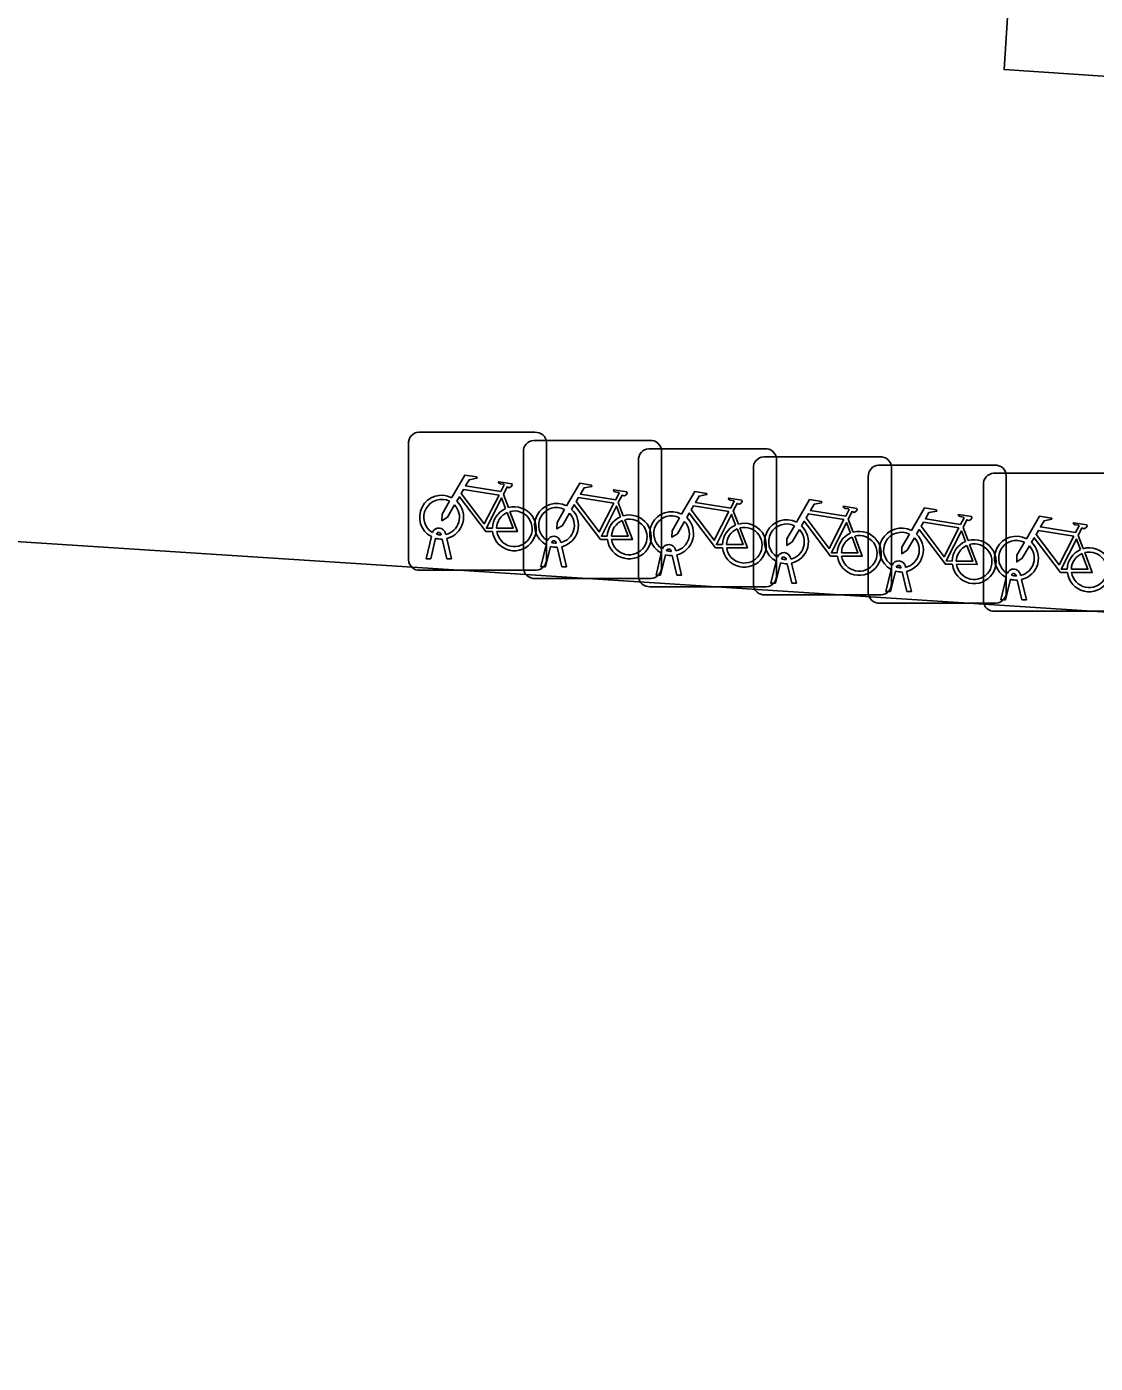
# Model space of a CAD drawing. Extents: x 161848 to 162726, y 385382 to 386521.
# Drawn here: x 162037.47 to 162045.21, y 385623.84 to 385633.52 of the extents above; entities that cross this region are included whole.
import ezdxf

# ---------------------------------------------------------------- set-up
doc = ezdxf.new("R2010")
doc.units = 0
for name, color, linetype in [('IMGEO_Fietsenrek', 7, 'Continuous'), ('IMGEO_Pand', 7, 'Continuous'), ('IMGEO_Rijbaan_lokaal_open', 7, 'Continuous'), ('IMGEO_Voetpad_open', 7, 'Continuous')]:
    doc.layers.add(name, color=color, linetype=linetype)

msp = doc.modelspace()

# ---------------------------------------------------------------- linework, layer by layer
at = {"layer": 'IMGEO_Fietsenrek'}
for p, q in [((162040.3089, 385630.5805), (162041.1498, 385630.5805)), ((162041.1498, 385630.5805), (162040.3089, 385630.5805)), ((162041.1409, 385630.5215), (162041.9818, 385630.5215)), ((162041.9818, 385630.5215), (162041.1409, 385630.5215)), ((162040.2345, 385629.6559), (162040.2345, 385630.4968)), ((162040.2345, 385630.4968), (162040.2345, 385629.6559)), ((162041.0665, 385629.5969), (162041.0665, 385630.4378)), ((162041.0665, 385630.4378), (162041.0665, 385629.5969)), ((162041.2335, 385630.5061), (162041.2335, 385629.6652)), ((162041.2335, 385629.6652), (162041.2335, 385630.5061)), ((162041.9739, 385630.4615), (162042.8148, 385630.4615)), ((162042.8148, 385630.4615), (162041.9739, 385630.4615)), ((162042.0655, 385630.4471), (162042.0655, 385629.6062)), ((162042.0655, 385629.6062), (162042.0655, 385630.4471)), ((162041.8995, 385629.5369), (162041.8995, 385630.3778)), ((162041.8995, 385630.3778), (162041.8995, 385629.5369)), ((162042.8059, 385630.4025), (162043.6468, 385630.4025)), ((162043.6468, 385630.4025), (162042.8059, 385630.4025)), ((162042.8985, 385630.3871), (162042.8985, 385629.5462)), ((162042.8985, 385629.5462), (162042.8985, 385630.3871)), ((162043.6379, 385630.3425), (162044.4788, 385630.3425)), ((162044.4788, 385630.3425), (162043.6379, 385630.3425)), ((162043.7305, 385630.3281), (162043.7305, 385629.4872)), ((162043.7305, 385629.4872), (162043.7305, 385630.3281)), ((162042.7315, 385629.4779), (162042.7315, 385630.3188)), ((162042.7315, 385630.3188), (162042.7315, 385629.4779)), ((162043.5635, 385629.4179), (162043.5635, 385630.2588)), ((162043.5635, 385630.2588), (162043.5635, 385629.4179)), ((162044.4709, 385630.2835), (162045.3118, 385630.2835)), ((162045.3118, 385630.2835), (162044.4709, 385630.2835)), ((162044.5625, 385630.2681), (162044.5625, 385629.4272)), ((162044.5625, 385629.4272), (162044.5625, 385630.2681)), ((162040.9212, 385630.1302), (162040.9575, 385630.035)), ((162044.3965, 385629.3589), (162044.3965, 385630.1998)), ((162044.3965, 385630.1998), (162044.3965, 385629.3589)), ((162041.7532, 385630.0712), (162041.7895, 385629.976)), ((162042.5862, 385630.0112), (162042.6225, 385629.916)), ((162043.4182, 385629.9522), (162043.4545, 385629.857)), ((162040.4719, 385629.8369), (162040.4709, 385629.8412)), ((162040.5026, 385629.8484), (162040.5044, 385629.8405)), ((162044.2502, 385629.8922), (162044.2865, 385629.797)), ((162040.3615, 385629.6653), (162040.3998, 385629.8253)), ((162040.4302, 385629.8131), (162040.3949, 385629.6653)), ((162040.513, 385629.6653), (162040.4791, 385629.807)), ((162040.5114, 385629.8113), (162040.5464, 385629.6653)), ((162041.1935, 385629.6063), (162041.2318, 385629.7663)), ((162041.2622, 385629.7541), (162041.2269, 385629.6063)), ((162041.3039, 385629.7779), (162041.3029, 385629.7822)), ((162041.345, 385629.6063), (162041.3111, 385629.748)), ((162041.3346, 385629.7894), (162041.3364, 385629.7815)), ((162041.3434, 385629.7523), (162041.3784, 385629.6063)), ((162045.0832, 385629.8332), (162045.1195, 385629.738)), ((162040.3949, 385629.6653), (162040.3615, 385629.6653)), ((162040.5464, 385629.6653), (162040.513, 385629.6653)), ((162042.0265, 385629.5463), (162042.0648, 385629.7063)), ((162042.0952, 385629.6941), (162042.0599, 385629.5463)), ((162042.1369, 385629.7179), (162042.1359, 385629.7222)), ((162042.178, 385629.5463), (162042.1441, 385629.688)), ((162042.1676, 385629.7294), (162042.1694, 385629.7215)), ((162042.1764, 385629.6923), (162042.2114, 385629.5463)), ((162042.8585, 385629.4873), (162042.8968, 385629.6473)), ((162042.9689, 385629.6589), (162042.9679, 385629.6632)), ((162042.9996, 385629.6704), (162043.0014, 385629.6625)), ((162041.1591, 385629.5815), (162040.3182, 385629.5815)), ((162040.3182, 385629.5815), (162041.1591, 385629.5815)), ((162041.2269, 385629.6063), (162041.1935, 385629.6063)), ((162041.3784, 385629.6063), (162041.345, 385629.6063)), ((162042.0599, 385629.5463), (162042.0265, 385629.5463)), ((162042.2114, 385629.5463), (162042.178, 385629.5463)), ((162042.9272, 385629.6351), (162042.8919, 385629.4873)), ((162043.01, 385629.4873), (162042.9761, 385629.629)), ((162043.0084, 385629.6333), (162043.0434, 385629.4873)), ((162043.6905, 385629.4273), (162043.7288, 385629.5873)), ((162043.7592, 385629.5751), (162043.7239, 385629.4273)), ((162043.8009, 385629.5989), (162043.7999, 385629.6032)), ((162043.842, 385629.4273), (162043.8081, 385629.569)), ((162043.8316, 385629.6104), (162043.8334, 385629.6025)), ((162043.8404, 385629.5733), (162043.8754, 385629.4273)), ((162044.6646, 385629.5514), (162044.6664, 385629.5435)), ((162041.9911, 385629.5225), (162041.1502, 385629.5225)), ((162041.1502, 385629.5225), (162041.9911, 385629.5225)), ((162042.8241, 385629.4625), (162041.9832, 385629.4625)), ((162041.9832, 385629.4625), (162042.8241, 385629.4625)), ((162042.8919, 385629.4873), (162042.8585, 385629.4873)), ((162043.0434, 385629.4873), (162043.01, 385629.4873)), ((162044.5235, 385629.3683), (162044.5618, 385629.5283)), ((162044.5922, 385629.5161), (162044.5569, 385629.3683)), ((162044.6339, 385629.5399), (162044.6329, 385629.5442)), ((162044.675, 385629.3683), (162044.6411, 385629.51)), ((162044.6734, 385629.5143), (162044.7084, 385629.3683)), ((162043.6561, 385629.4035), (162042.8152, 385629.4035)), ((162042.8152, 385629.4035), (162043.6561, 385629.4035)), ((162043.7239, 385629.4273), (162043.6905, 385629.4273)), ((162043.8754, 385629.4273), (162043.842, 385629.4273)), ((162044.5569, 385629.3683), (162044.5235, 385629.3683)), ((162044.7084, 385629.3683), (162044.675, 385629.3683)), ((162044.4881, 385629.3435), (162043.6472, 385629.3435)), ((162043.6472, 385629.3435), (162044.4881, 385629.3435)), ((162045.3211, 385629.2845), (162044.4802, 385629.2845)), ((162044.4802, 385629.2845), (162045.3211, 385629.2845))]:
    msp.add_line(p, q, dxfattribs=at)
for points in [[(162040.5471, 385630.1072), (162040.6418, 385630.2707), (162040.728, 385630.2569), (162040.7297, 385630.2482), (162040.6736, 385630.2373), (162040.6474, 385630.192), (162040.9026, 385630.1512)], [(162040.8897, 385630.126), (162040.6329, 385630.167), (162040.6162, 385630.1382), (162040.7832, 385629.9179), (162040.8897, 385630.126)], [(162040.9026, 385630.1512), (162040.9276, 385630.2), (162040.9225, 385630.204), (162040.8993, 385630.2077), (162040.8866, 385630.2152), (162040.8856, 385630.2183), (162040.8878, 385630.2229), (162040.9826, 385630.2078), (162040.9849, 385630.1975), (162040.9755, 385630.1851), (162040.9631, 385630.1787), (162040.9486, 385630.1849), (162040.9212, 385630.1302)], [(162041.3791, 385630.0482), (162041.4738, 385630.2117), (162041.56, 385630.1979), (162041.5617, 385630.1892), (162041.5056, 385630.1783), (162041.4794, 385630.133), (162041.7346, 385630.0922)], [(162041.7346, 385630.0922), (162041.7596, 385630.141), (162041.7545, 385630.145), (162041.7313, 385630.1487), (162041.7186, 385630.1562), (162041.7176, 385630.1593), (162041.7198, 385630.1639), (162041.8146, 385630.1488), (162041.8169, 385630.1385), (162041.8075, 385630.1261), (162041.7951, 385630.1197), (162041.7806, 385630.1259), (162041.7532, 385630.0712)], [(162042.2121, 385629.9882), (162042.3068, 385630.1517), (162042.393, 385630.1379), (162042.3947, 385630.1292), (162042.3386, 385630.1183), (162042.3124, 385630.073), (162042.5676, 385630.0322)], [(162040.5678, 385630.0547), (162040.5162, 385629.9655), (162040.4763, 385629.9395), (162040.4775, 385629.987), (162040.532, 385630.0812)], [(162040.8428, 385629.8625), (162040.7931, 385629.8626), (162040.6024, 385630.1143), (162040.5834, 385630.0815)], [(162040.9377, 385630.028), (162040.9084, 385630.1048), (162040.799, 385629.8867), (162040.8417, 385629.8866)], [(162041.6748, 385629.8035), (162041.6251, 385629.8036), (162041.4344, 385630.0553), (162041.4154, 385630.0225)], [(162041.7217, 385630.067), (162041.4649, 385630.108), (162041.4482, 385630.0792), (162041.6152, 385629.8589), (162041.7217, 385630.067)], [(162041.7697, 385629.969), (162041.7404, 385630.0458), (162041.631, 385629.8277), (162041.6737, 385629.8276)], [(162042.5547, 385630.007), (162042.2979, 385630.048), (162042.2812, 385630.0192), (162042.4482, 385629.7989), (162042.5547, 385630.007)], [(162042.5676, 385630.0322), (162042.5926, 385630.081), (162042.5875, 385630.085), (162042.5643, 385630.0887), (162042.5516, 385630.0962), (162042.5506, 385630.0993), (162042.5528, 385630.1039), (162042.6476, 385630.0888), (162042.6499, 385630.0785), (162042.6405, 385630.0661), (162042.6281, 385630.0597), (162042.6136, 385630.0659), (162042.5862, 385630.0112)], [(162043.0441, 385629.9292), (162043.1388, 385630.0927), (162043.225, 385630.0789), (162043.2267, 385630.0702), (162043.1706, 385630.0593), (162043.1444, 385630.014), (162043.3996, 385629.9732)], [(162043.3996, 385629.9732), (162043.4246, 385630.022), (162043.4195, 385630.026), (162043.3963, 385630.0297), (162043.3836, 385630.0372), (162043.3826, 385630.0403), (162043.3848, 385630.0449), (162043.4796, 385630.0298), (162043.4819, 385630.0195), (162043.4725, 385630.0071), (162043.4601, 385630.0007), (162043.4456, 385630.0069), (162043.4182, 385629.9522)], [(162043.8761, 385629.8692), (162043.9708, 385630.0327), (162044.057, 385630.0189), (162044.0587, 385630.0102), (162044.0026, 385629.9993), (162043.9764, 385629.954), (162044.2316, 385629.9132)], [(162040.8717, 385629.8865), (162040.9916, 385629.8863), (162040.9484, 385629.9999)], [(162040.9682, 385630.0068), (162041.0232, 385629.8622), (162040.8731, 385629.8625)], [(162041.3998, 385629.9957), (162041.3482, 385629.9065), (162041.3083, 385629.8805), (162041.3095, 385629.928), (162041.364, 385630.0222)], [(162041.7037, 385629.8275), (162041.8236, 385629.8273), (162041.7804, 385629.9409)], [(162041.8002, 385629.9478), (162041.8552, 385629.8032), (162041.7051, 385629.8035)], [(162042.2328, 385629.9357), (162042.1812, 385629.8465), (162042.1413, 385629.8205), (162042.1425, 385629.868), (162042.197, 385629.9622)], [(162042.5078, 385629.7435), (162042.4581, 385629.7436), (162042.2674, 385629.9953), (162042.2484, 385629.9625)], [(162042.6027, 385629.909), (162042.5734, 385629.9858), (162042.464, 385629.7677), (162042.5067, 385629.7676)], [(162043.3398, 385629.6845), (162043.2901, 385629.6846), (162043.0994, 385629.9363), (162043.0804, 385629.9035)], [(162043.3867, 385629.948), (162043.1299, 385629.989), (162043.1132, 385629.9602), (162043.2802, 385629.7399), (162043.3867, 385629.948)], [(162044.2316, 385629.9132), (162044.2566, 385629.962), (162044.2515, 385629.966), (162044.2283, 385629.9697), (162044.2156, 385629.9772), (162044.2146, 385629.9803), (162044.2168, 385629.9849), (162044.3116, 385629.9698), (162044.3139, 385629.9595), (162044.3045, 385629.9471), (162044.2921, 385629.9407), (162044.2776, 385629.9469), (162044.2502, 385629.8922)], [(162044.7091, 385629.8102), (162044.8038, 385629.9737), (162044.89, 385629.9599), (162044.8917, 385629.9512), (162044.8356, 385629.9403), (162044.8094, 385629.895), (162045.0646, 385629.8542)], [(162042.5367, 385629.7675), (162042.6566, 385629.7673), (162042.6134, 385629.8809)], [(162042.6332, 385629.8878), (162042.6882, 385629.7432), (162042.5381, 385629.7435)], [(162043.0648, 385629.8767), (162043.0132, 385629.7875), (162042.9733, 385629.7615), (162042.9745, 385629.809), (162043.029, 385629.9032)], [(162043.4347, 385629.85), (162043.4054, 385629.9268), (162043.296, 385629.7087), (162043.3387, 385629.7086)], [(162043.8968, 385629.8167), (162043.8452, 385629.7275), (162043.8053, 385629.7015), (162043.8065, 385629.749), (162043.861, 385629.8432)], [(162044.1718, 385629.6245), (162044.1221, 385629.6246), (162043.9314, 385629.8763), (162043.9124, 385629.8435)], [(162044.2187, 385629.888), (162043.9619, 385629.929), (162043.9452, 385629.9002), (162044.1122, 385629.6799), (162044.2187, 385629.888)], [(162044.2667, 385629.79), (162044.2374, 385629.8668), (162044.128, 385629.6487), (162044.1707, 385629.6486)], [(162045.0517, 385629.829), (162044.7949, 385629.87), (162044.7782, 385629.8412), (162044.9452, 385629.6209), (162045.0517, 385629.829)], [(162045.0646, 385629.8542), (162045.0896, 385629.903), (162045.0845, 385629.907), (162045.0613, 385629.9107), (162045.0486, 385629.9182), (162045.0476, 385629.9213), (162045.0498, 385629.9259), (162045.1446, 385629.9108), (162045.1469, 385629.9005), (162045.1375, 385629.8881), (162045.1251, 385629.8817), (162045.1106, 385629.8879), (162045.0832, 385629.8332)], [(162043.3687, 385629.7085), (162043.4886, 385629.7083), (162043.4454, 385629.8219)], [(162043.4652, 385629.8288), (162043.5202, 385629.6842), (162043.3701, 385629.6845)], [(162044.2007, 385629.6485), (162044.3206, 385629.6483), (162044.2774, 385629.7619)], [(162044.2972, 385629.7688), (162044.3522, 385629.6242), (162044.2021, 385629.6245)], [(162044.7298, 385629.7577), (162044.6782, 385629.6685), (162044.6383, 385629.6425), (162044.6395, 385629.69), (162044.694, 385629.7842)], [(162045.0048, 385629.5655), (162044.9551, 385629.5656), (162044.7644, 385629.8173), (162044.7454, 385629.7845)], [(162045.0997, 385629.731), (162045.0704, 385629.8078), (162044.961, 385629.5897), (162045.0037, 385629.5896)], [(162045.0337, 385629.5895), (162045.1536, 385629.5893), (162045.1104, 385629.7029)], [(162045.1302, 385629.7098), (162045.1852, 385629.5652), (162045.0351, 385629.5655)]]:
    msp.add_lwpolyline(points, dxfattribs=at)
for centre, radius, start, end in [((162040.3122, 385630.5026), 0.0779, 92.4484, 184.28452), ((162040.3122, 385630.5026), 0.0779, 92.4484, 184.28452), ((162041.1442, 385630.4436), 0.0779, 92.4484, 184.28452), ((162041.1442, 385630.4436), 0.0779, 92.4484, 184.28452), ((162041.1556, 385630.5028), 0.0779, 2.4484, 94.28452), ((162041.1556, 385630.5028), 0.0779, 2.4484, 94.28452), ((162041.9876, 385630.4438), 0.0779, 2.4484, 94.28452), ((162041.9876, 385630.4438), 0.0779, 2.4484, 94.28452), ((162041.9772, 385630.3836), 0.0779, 92.4484, 184.28452), ((162041.9772, 385630.3836), 0.0779, 92.4484, 184.28452), ((162042.8206, 385630.3838), 0.0779, 2.4484, 94.28452), ((162042.8206, 385630.3838), 0.0779, 2.4484, 94.28452), ((162042.8092, 385630.3246), 0.0779, 92.4484, 184.28452), ((162042.8092, 385630.3246), 0.0779, 92.4484, 184.28452), ((162043.6412, 385630.2646), 0.0779, 92.4484, 184.28452), ((162043.6412, 385630.2646), 0.0779, 92.4484, 184.28452), ((162043.6526, 385630.3248), 0.0779, 2.4484, 94.28452), ((162043.6526, 385630.3248), 0.0779, 2.4484, 94.28452), ((162044.4846, 385630.2648), 0.0779, 2.4484, 94.28452), ((162044.4846, 385630.2648), 0.0779, 2.4484, 94.28452), ((162044.4742, 385630.2056), 0.0779, 92.4484, 184.28452), ((162044.4742, 385630.2056), 0.0779, 92.4484, 184.28452), ((162040.4741, 385629.9659), 0.159, 62.67661, 242.13685), ((162040.4741, 385629.9659), 0.129, 63.31916, 238.90302), ((162040.4741, 385629.9659), 0.129, 283.60429, 43.43025), ((162040.4741, 385629.9659), 0.159, 283.5766, 46.60424), ((162041.0007, 385629.8819), 0.159, 187.0065, 105.77075), ((162041.3061, 385629.9069), 0.159, 62.67661, 242.13685), ((162041.3061, 385629.9069), 0.129, 63.31916, 238.90302), ((162041.0007, 385629.8819), 0.159, 113.3408, 178.32165), ((162041.0007, 385629.8819), 0.129, 113.92302, 177.95563), ((162041.0007, 385629.8819), 0.129, 188.67146, 104.58832), ((162041.3061, 385629.9069), 0.129, 283.60429, 43.43025), ((162041.3061, 385629.9069), 0.159, 283.5766, 46.60424), ((162041.8327, 385629.8229), 0.159, 113.3408, 178.32165), ((162041.8327, 385629.8229), 0.159, 187.0065, 105.77075), ((162041.8327, 385629.8229), 0.129, 113.92302, 177.95563), ((162041.8327, 385629.8229), 0.129, 188.67146, 104.58832), ((162042.1391, 385629.8469), 0.159, 62.67661, 242.13685), ((162042.1391, 385629.8469), 0.129, 63.31916, 238.90302), ((162042.1391, 385629.8469), 0.129, 283.60429, 43.43025), ((162042.1391, 385629.8469), 0.159, 283.5766, 46.60424), ((162042.9711, 385629.7879), 0.159, 62.67661, 242.13685), ((162040.4539, 385629.8373), 0.0499, 12.8025, 158.69338), ((162040.4539, 385629.8373), 0.0174, 12.8025, 163.45023), ((162040.4741, 385629.9659), 0.129, 253.41502, 269.02044), ((162042.6657, 385629.7629), 0.159, 113.3408, 178.32165), ((162042.6657, 385629.7629), 0.159, 187.0065, 105.77075), ((162042.6657, 385629.7629), 0.129, 113.92302, 177.95563), ((162042.6657, 385629.7629), 0.129, 188.67146, 104.58832), ((162042.9711, 385629.7879), 0.129, 63.31916, 238.90302), ((162042.9711, 385629.7879), 0.129, 283.60429, 43.43025), ((162042.9711, 385629.7879), 0.159, 283.5766, 46.60424), ((162043.4977, 385629.7039), 0.159, 113.3408, 178.32165), ((162043.4977, 385629.7039), 0.159, 187.0065, 105.77075), ((162043.8031, 385629.7279), 0.159, 62.67661, 242.13685), ((162043.8031, 385629.7279), 0.129, 63.31916, 238.90302), ((162043.8031, 385629.7279), 0.159, 283.5766, 46.60424), ((162040.4741, 385629.9659), 0.159, 253.99666, 271.78671), ((162041.2859, 385629.7783), 0.0499, 12.8025, 158.69338), ((162041.3061, 385629.9069), 0.159, 253.99666, 271.78671), ((162041.2859, 385629.7783), 0.0174, 12.8025, 163.45023), ((162041.3061, 385629.9069), 0.129, 253.41502, 269.02044), ((162042.1189, 385629.7183), 0.0499, 12.8025, 158.69338), ((162043.4977, 385629.7039), 0.129, 113.92302, 177.95563), ((162043.4977, 385629.7039), 0.129, 188.67146, 104.58832), ((162043.8031, 385629.7279), 0.129, 283.60429, 43.43025), ((162044.3297, 385629.6439), 0.159, 113.3408, 178.32165), ((162044.3297, 385629.6439), 0.159, 187.0065, 105.77075), ((162044.3297, 385629.6439), 0.129, 113.92302, 177.95563), ((162044.3297, 385629.6439), 0.129, 188.67146, 104.58832), ((162044.6361, 385629.6689), 0.159, 62.67661, 242.13685), ((162044.6361, 385629.6689), 0.129, 63.31916, 238.90302), ((162044.6361, 385629.6689), 0.129, 283.60429, 43.43025), ((162044.6361, 385629.6689), 0.159, 283.5766, 46.60424), ((162045.1627, 385629.5849), 0.159, 187.0065, 105.77075), ((162040.3124, 385629.6592), 0.0779, 182.4484, 274.28452), ((162040.3124, 385629.6592), 0.0779, 182.4484, 274.28452), ((162041.1558, 385629.6594), 0.0779, 272.4484, 4.28452), ((162041.1558, 385629.6594), 0.0779, 272.4484, 4.28452), ((162042.1391, 385629.8469), 0.159, 253.99666, 271.78671), ((162042.1189, 385629.7183), 0.0174, 12.8025, 163.45023), ((162042.1391, 385629.8469), 0.129, 253.41502, 269.02044), ((162042.9509, 385629.6593), 0.0499, 12.8025, 158.69338), ((162042.9509, 385629.6593), 0.0174, 12.8025, 163.45023), ((162042.9711, 385629.7879), 0.129, 253.41502, 269.02044), ((162043.7829, 385629.5993), 0.0499, 12.8025, 158.69338), ((162045.1627, 385629.5849), 0.159, 113.3408, 178.32165), ((162045.1627, 385629.5849), 0.129, 113.92302, 177.95563), ((162045.1627, 385629.5849), 0.129, 188.67146, 104.58832), ((162041.1444, 385629.6002), 0.0779, 182.4484, 274.28452), ((162041.1444, 385629.6002), 0.0779, 182.4484, 274.28452), ((162041.9878, 385629.6004), 0.0779, 272.4484, 4.28452), ((162041.9878, 385629.6004), 0.0779, 272.4484, 4.28452), ((162042.8208, 385629.5404), 0.0779, 272.4484, 4.28452), ((162042.8208, 385629.5404), 0.0779, 272.4484, 4.28452), ((162042.9711, 385629.7879), 0.159, 253.99666, 271.78671), ((162043.8031, 385629.7279), 0.159, 253.99666, 271.78671), ((162043.7829, 385629.5993), 0.0174, 12.8025, 163.45023), ((162043.8031, 385629.7279), 0.129, 253.41502, 269.02044), ((162044.6159, 385629.5403), 0.0499, 12.8025, 158.69338), ((162044.6159, 385629.5403), 0.0174, 12.8025, 163.45023), ((162041.9774, 385629.5402), 0.0779, 182.4484, 274.28452), ((162041.9774, 385629.5402), 0.0779, 182.4484, 274.28452), ((162042.8094, 385629.4812), 0.0779, 182.4484, 274.28452), ((162042.8094, 385629.4812), 0.0779, 182.4484, 274.28452), ((162043.6528, 385629.4814), 0.0779, 272.4484, 4.28452), ((162043.6528, 385629.4814), 0.0779, 272.4484, 4.28452), ((162044.6361, 385629.6689), 0.159, 253.99666, 271.78671), ((162044.6361, 385629.6689), 0.129, 253.41502, 269.02044), ((162043.6414, 385629.4212), 0.0779, 182.4484, 274.28452), ((162043.6414, 385629.4212), 0.0779, 182.4484, 274.28452), ((162044.4744, 385629.3622), 0.0779, 182.4484, 274.28452), ((162044.4744, 385629.3622), 0.0779, 182.4484, 274.28452), ((162044.4848, 385629.4214), 0.0779, 272.4484, 4.28452), ((162044.4848, 385629.4214), 0.0779, 272.4484, 4.28452)]:
    msp.add_arc(centre, radius, start, end, dxfattribs=at)
at = {"layer": 'IMGEO_Pand'}
msp.add_lwpolyline([(162110.547, 385653.275), (162111.889, 385672.456), (162110.912, 385672.522), (162058.2, 385676.103), (162034.17, 385677.885), (162032.303, 385678.023), (162032.106, 385678.037), (162032.089, 385677.79), (162029.285, 385635.956), (162044.659, 385634.952), (162044.546, 385633.206), (162101.964, 385629.344), (162102.206, 385629.327), (162102.206, 385629.243), (162108.833, 385628.78), (162109.714, 385640.396)], close=True, dxfattribs=at)
at = {"layer": 'IMGEO_Rijbaan_lokaal_open'}
msp.add_lwpolyline([(162101.971, 385625.611), (162028.926, 385630.337), (162028.532, 385624.17), (162034.529, 385623.787), (162032.666, 385595.254), (162038.406, 385594.88), (162040.269, 385623.421), (162050.597, 385622.756), (162048.733, 385594.205), (162054.943, 385593.8), (162056.808, 385622.355), (162067.144, 385621.687), (162065.28, 385593.125), (162071.227, 385592.737), (162073.093, 385621.302), (162083.384, 385620.637), (162081.518, 385592.065), (162087.578, 385591.669), (162089.444, 385620.246), (162096.199, 385619.809), (162101.588, 385619.691)], close=True, dxfattribs=at)
at = {"layer": 'IMGEO_Voetpad_open'}
msp.add_lwpolyline([(162044.546, 385633.206), (162044.659, 385634.952), (162029.285, 385635.956), (162028.926, 385630.337), (162101.971, 385625.611), (162102.206, 385629.243), (162102.206, 385629.327), (162101.964, 385629.344)], close=True, dxfattribs=at)

doc.saveas('drawing.dxf')
